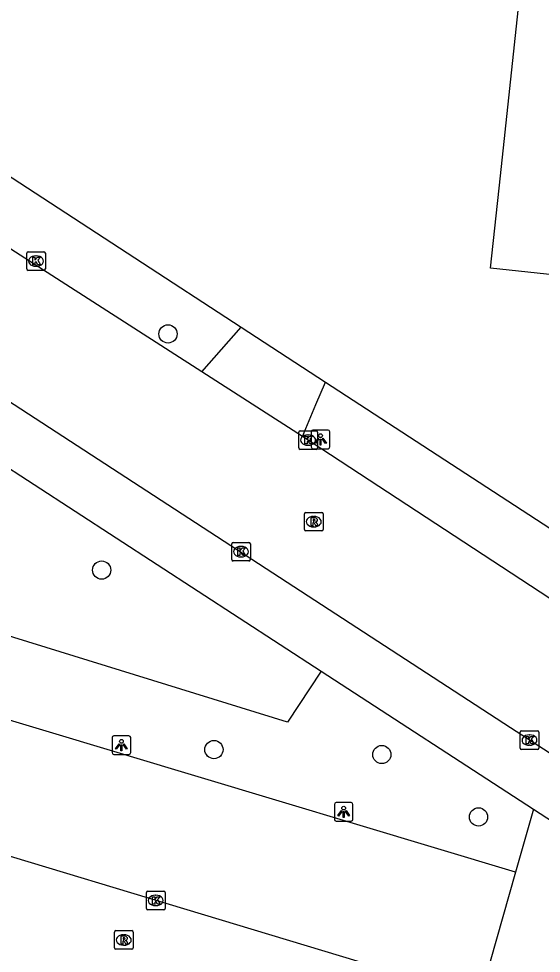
# Model space of a CAD drawing. Extents: x 162186 to 163152, y 385513 to 386513.
# Drawn here: x 162760 to 162788, y 386220.5 to 386270.7 of the extents above; entities that cross this region are included whole.
import ezdxf

# ---------------------------------------------------------------- set-up
doc = ezdxf.new("R2010")
doc.units = 0
for name, color, linetype in [('IMGEO_Boom', 7, 'Continuous'), ('IMGEO_Groenvoorziening', 7, 'Continuous'), ('IMGEO_Kolk', 7, 'Continuous'), ('IMGEO_Lichtpunt', 7, 'Continuous'), ('IMGEO_Pand', 7, 'Continuous'), ('IMGEO_Parkeervlak_open', 7, 'Continuous'), ('IMGEO_Rijbaan_lokaal_gesloten', 7, 'Continuous'), ('IMGEO_Rijbaan_lokaal_open', 7, 'Continuous'), ('IMGEO_Rioolput', 7, 'Continuous'), ('IMGEO_Voetpad_open', 7, 'Continuous')]:
    doc.layers.add(name, color=color, linetype=linetype)

msp = doc.modelspace()

# ---------------------------------------------------------------- linework, layer by layer
at = {"layer": 'IMGEO_Boom'}
for centre in [(162768.01, 386253.791), (162764.45, 386241.11), (162770.469, 386231.475), (162779.474, 386231.207), (162784.66, 386227.859)]:
    msp.add_circle(centre, 0.489, dxfattribs=at)
at = {"layer": 'IMGEO_Groenvoorziening'}
for points in [[(162776.216, 386235.679), (162774.422, 386232.951), (162735.341, 386245.037)], [(162787.604, 386228.272), (162786.65, 386224.899)]]:
    msp.add_lwpolyline(points, dxfattribs=at)
at = {"layer": 'IMGEO_Kolk'}
for p, q in [((162760.428, 386257.277), (162760.428, 386258.129)), ((162760.503, 386258.203), (162761.355, 386258.203)), ((162761.429, 386258.129), (162761.429, 386257.277)), ((162760.916, 386257.983), (162760.941, 386257.983)), ((162761.355, 386257.203), (162760.503, 386257.203)), ((162760.939, 386257.423), (162760.914, 386257.423)), ((162775.095, 386248.592), (162775.947, 386248.592)), ((162775.02, 386247.666), (162775.02, 386248.518)), ((162775.508, 386248.372), (162775.533, 386248.372)), ((162776.021, 386248.518), (162776.021, 386247.666)), ((162775.947, 386247.592), (162775.095, 386247.592)), ((162775.531, 386247.812), (162775.506, 386247.812)), ((162771.423, 386241.673), (162771.423, 386242.525)), ((162771.498, 386242.599), (162772.35, 386242.599)), ((162772.424, 386242.525), (162772.424, 386241.673)), ((162771.911, 386242.379), (162771.936, 386242.379)), ((162772.35, 386241.599), (162771.498, 386241.599)), ((162771.934, 386241.819), (162771.909, 386241.819)), ((162786.969, 386232.483), (162787.821, 386232.483)), ((162786.894, 386231.557), (162786.894, 386232.409)), ((162787.382, 386232.263), (162787.407, 386232.263)), ((162787.895, 386232.409), (162787.895, 386231.557)), ((162787.821, 386231.483), (162786.969, 386231.483)), ((162787.405, 386231.703), (162787.38, 386231.703)), ((162766.849, 386222.949), (162766.849, 386223.801)), ((162766.924, 386223.875), (162767.776, 386223.875)), ((162767.337, 386223.655), (162767.362, 386223.655)), ((162767.85, 386223.801), (162767.85, 386222.949)), ((162767.36, 386223.095), (162767.335, 386223.095)), ((162767.776, 386222.875), (162766.924, 386222.875))]:
    msp.add_line(p, q, dxfattribs=at)
for points in [[(162760.428, 386257.277), (162760.428, 386258.129)], [(162760.503, 386258.203), (162761.355, 386258.203)], [(162761.429, 386258.129), (162761.429, 386257.277)], [(162760.749, 386257.903), (162760.872, 386257.903), (162760.872, 386257.752), (162761.002, 386257.903), (162761.166, 386257.903), (162761.02, 386257.752), (162761.173, 386257.503), (162761.021, 386257.503), (162760.936, 386257.667), (162760.872, 386257.6), (162760.872, 386257.503), (162760.749, 386257.503), (162760.749, 386257.903)], [(162761.355, 386257.203), (162760.503, 386257.203)], [(162775.095, 386248.592), (162775.947, 386248.592)], [(162775.02, 386247.666), (162775.02, 386248.518)], [(162775.341, 386248.292), (162775.464, 386248.292), (162775.464, 386248.141), (162775.594, 386248.292), (162775.758, 386248.292), (162775.612, 386248.141), (162775.765, 386247.892), (162775.613, 386247.892), (162775.528, 386248.056), (162775.464, 386247.989), (162775.464, 386247.892), (162775.341, 386247.892), (162775.341, 386248.292)], [(162776.021, 386248.518), (162776.021, 386247.666)], [(162775.947, 386247.592), (162775.095, 386247.592)], [(162771.423, 386241.673), (162771.423, 386242.525)], [(162771.498, 386242.599), (162772.35, 386242.599)], [(162772.424, 386242.525), (162772.424, 386241.673)], [(162771.744, 386242.299), (162771.867, 386242.299), (162771.867, 386242.148), (162771.997, 386242.299), (162772.161, 386242.299), (162772.015, 386242.148), (162772.168, 386241.899), (162772.016, 386241.899), (162771.931, 386242.063), (162771.867, 386241.996), (162771.867, 386241.899), (162771.744, 386241.899), (162771.744, 386242.299)], [(162772.35, 386241.599), (162771.498, 386241.599)], [(162786.969, 386232.483), (162787.821, 386232.483)], [(162786.894, 386231.557), (162786.894, 386232.409)], [(162787.215, 386232.183), (162787.338, 386232.183), (162787.338, 386232.032), (162787.468, 386232.183), (162787.632, 386232.183), (162787.486, 386232.032), (162787.639, 386231.783), (162787.487, 386231.783), (162787.402, 386231.947), (162787.338, 386231.88), (162787.338, 386231.783), (162787.215, 386231.783), (162787.215, 386232.183)], [(162787.895, 386232.409), (162787.895, 386231.557)], [(162787.821, 386231.483), (162786.969, 386231.483)], [(162766.849, 386222.949), (162766.849, 386223.801)], [(162766.924, 386223.875), (162767.776, 386223.875)], [(162767.17, 386223.575), (162767.293, 386223.575), (162767.293, 386223.424), (162767.423, 386223.575), (162767.587, 386223.575), (162767.441, 386223.424), (162767.594, 386223.175), (162767.442, 386223.175), (162767.357, 386223.339), (162767.293, 386223.272), (162767.293, 386223.175), (162767.17, 386223.175), (162767.17, 386223.575)], [(162767.85, 386223.801), (162767.85, 386222.949)], [(162767.776, 386222.875), (162766.924, 386222.875)]]:
    msp.add_lwpolyline(points, dxfattribs=at)
for centre, start, end in [((162760.505, 386258.127), 91.552, 178.448), ((162760.505, 386258.127), 91.552, 178.448), ((162761.353, 386258.127), 1.552, 88.448), ((162761.353, 386258.127), 1.552, 88.448), ((162760.505, 386257.279), 181.552, 268.448), ((162760.505, 386257.279), 181.552, 268.448), ((162761.353, 386257.279), 271.552, 358.448), ((162761.353, 386257.279), 271.552, 358.448), ((162775.097, 386248.516), 91.552, 178.448), ((162775.097, 386248.516), 91.552, 178.448), ((162775.945, 386248.516), 1.552, 88.448), ((162775.945, 386248.516), 1.552, 88.448), ((162775.097, 386247.668), 181.552, 268.448), ((162775.097, 386247.668), 181.552, 268.448), ((162775.945, 386247.668), 271.552, 358.448), ((162775.945, 386247.668), 271.552, 358.448), ((162771.5, 386242.523), 91.552, 178.448), ((162771.5, 386242.523), 91.552, 178.448), ((162772.348, 386242.523), 1.552, 88.448), ((162772.348, 386242.523), 1.552, 88.448), ((162771.5, 386241.675), 181.552, 268.448), ((162771.5, 386241.675), 181.552, 268.448), ((162772.348, 386241.675), 271.552, 358.448), ((162772.348, 386241.675), 271.552, 358.448), ((162786.971, 386232.407), 91.552, 178.448), ((162786.971, 386232.407), 91.552, 178.448), ((162787.819, 386232.407), 1.552, 88.448), ((162787.819, 386232.407), 1.552, 88.448), ((162786.971, 386231.559), 181.552, 268.448), ((162786.971, 386231.559), 181.552, 268.448), ((162787.819, 386231.559), 271.552, 358.448), ((162787.819, 386231.559), 271.552, 358.448), ((162766.926, 386223.799), 91.552, 178.448), ((162766.926, 386223.799), 91.552, 178.448), ((162767.774, 386223.799), 1.552, 88.448), ((162767.774, 386223.799), 1.552, 88.448), ((162766.926, 386222.951), 181.552, 268.448), ((162766.926, 386222.951), 181.552, 268.448), ((162767.774, 386222.951), 271.552, 358.448), ((162767.774, 386222.951), 271.552, 358.448)]:
    msp.add_arc(centre, 0.0765, start, end, dxfattribs=at)
for centre, major_axis, ratio, start_param, end_param in [((162760.915, 386257.703), (-0.387, 0.002), 0.722429, 4.712389, 7.853982), ((162760.94, 386257.703), (-0.39, 0.002), 0.717154, 1.570796, 4.712389), ((162775.507, 386248.092), (-0.387, 0.002), 0.722429, 4.712389, 7.853982), ((162775.532, 386248.092), (-0.39, 0.002), 0.717154, 1.570796, 4.712389), ((162771.91, 386242.099), (-0.387, 0.002), 0.722429, 4.712389, 7.853982), ((162771.935, 386242.099), (-0.39, 0.002), 0.717154, 1.570796, 4.712389), ((162787.381, 386231.983), (-0.387, 0.002), 0.722429, 4.712389, 7.853982), ((162787.406, 386231.983), (-0.39, 0.002), 0.717154, 1.570796, 4.712389), ((162767.336, 386223.375), (-0.387, 0.002), 0.722429, 4.712389, 7.853982), ((162767.361, 386223.375), (-0.39, 0.002), 0.717154, 1.570796, 4.712389)]:
    msp.add_ellipse(centre, major_axis=major_axis, ratio=ratio, start_param=start_param, end_param=end_param, dxfattribs=at)
at = {"layer": 'IMGEO_Lichtpunt'}
for p, q in [((162775.688, 386248.53), (162775.688, 386247.723)), ((162775.688, 386248.53), (162775.688, 386247.723)), ((162776.59, 386248.625), (162775.782, 386248.625)), ((162776.59, 386248.625), (162775.782, 386248.625)), ((162776.684, 386247.723), (162776.684, 386248.53)), ((162776.684, 386247.723), (162776.684, 386248.53)), ((162775.782, 386247.629), (162776.59, 386247.629)), ((162775.782, 386247.629), (162776.59, 386247.629)), ((162765.009, 386232.118), (162765.009, 386231.311)), ((162765.009, 386232.118), (162765.009, 386231.311)), ((162765.911, 386232.213), (162765.103, 386232.213)), ((162765.911, 386232.213), (162765.103, 386232.213)), ((162766.005, 386231.311), (162766.005, 386232.118)), ((162766.005, 386231.311), (162766.005, 386232.118)), ((162765.103, 386231.217), (162765.911, 386231.217)), ((162765.103, 386231.217), (162765.911, 386231.217)), ((162776.929, 386228.532), (162776.929, 386227.725)), ((162776.929, 386228.532), (162776.929, 386227.725)), ((162777.831, 386228.627), (162777.023, 386228.627)), ((162777.831, 386228.627), (162777.023, 386228.627)), ((162777.925, 386227.725), (162777.925, 386228.532)), ((162777.925, 386227.725), (162777.925, 386228.532)), ((162777.023, 386227.631), (162777.831, 386227.631)), ((162777.023, 386227.631), (162777.831, 386227.631))]:
    msp.add_line(p, q, dxfattribs=at)
for points in [[(162776.062, 386248.194), (162776.101, 386248.166), (162775.913, 386247.904), (162775.875, 386247.931), (162776.062, 386248.194)], [(162776.164, 386248.146), (162776.211, 386248.146), (162776.211, 386247.824), (162776.164, 386247.824), (162776.164, 386248.146)], [(162776.274, 386248.166), (162776.312, 386248.193), (162776.499, 386247.931), (162776.46, 386247.903), (162776.274, 386248.166)], [(162765.383, 386231.782), (162765.422, 386231.754), (162765.234, 386231.492), (162765.196, 386231.519), (162765.383, 386231.782)], [(162765.485, 386231.734), (162765.532, 386231.734), (162765.532, 386231.412), (162765.485, 386231.412), (162765.485, 386231.734)], [(162765.595, 386231.754), (162765.633, 386231.781), (162765.82, 386231.519), (162765.781, 386231.491), (162765.595, 386231.754)], [(162777.303, 386228.196), (162777.342, 386228.168), (162777.154, 386227.906), (162777.116, 386227.933), (162777.303, 386228.196)], [(162777.405, 386228.148), (162777.452, 386228.148), (162777.452, 386227.826), (162777.405, 386227.826), (162777.405, 386228.148)], [(162777.515, 386228.168), (162777.553, 386228.195), (162777.74, 386227.933), (162777.701, 386227.905), (162777.515, 386228.168)]]:
    msp.add_lwpolyline(points, dxfattribs=at)
for centre in [(162776.187, 386248.328), (162765.508, 386231.916), (162777.428, 386228.33)]:
    msp.add_circle(centre, 0.0994, dxfattribs=at)
for centre, start, end in [((162775.782, 386248.53), 90, 180), ((162775.782, 386248.53), 90, 180), ((162776.59, 386248.53), 0, 90), ((162776.59, 386248.53), 0, 90), ((162775.782, 386247.723), 180, 270), ((162775.782, 386247.723), 180, 270), ((162776.59, 386247.723), 270, 0), ((162776.59, 386247.723), 270, 360), ((162765.103, 386232.118), 90, 180), ((162765.103, 386232.118), 90, 180), ((162765.911, 386232.118), 0, 90), ((162765.911, 386232.118), 0, 90), ((162765.103, 386231.311), 180, 270), ((162765.103, 386231.311), 180, 270), ((162765.911, 386231.311), 270, 0), ((162765.911, 386231.311), 270, 360), ((162777.023, 386228.532), 90, 180), ((162777.023, 386228.532), 90, 180), ((162777.831, 386228.532), 0, 90), ((162777.831, 386228.532), 0, 90), ((162777.023, 386227.725), 180, 270), ((162777.023, 386227.725), 180, 270), ((162777.831, 386227.725), 270, 0), ((162777.831, 386227.725), 270, 360)]:
    msp.add_arc(centre, 0.0946, start, end, dxfattribs=at)
at = {"layer": 'IMGEO_Pand'}
msp.add_lwpolyline([(162834.82, 386225.275), (162820.343, 386234.71), (162827.472, 386245.542), (162824.108, 386245.949), (162824.067, 386245.61), (162808.699, 386247.256), (162808.993, 386250), (162809.499, 386254.722), (162785.301, 386257.313), (162785.834, 386262.285), (162788.544, 386287.59), (162781.853, 386288.307), (162784.466, 386312.014), (162796.467, 386310.716), (162793.898, 386286.887), (162796.383, 386286.621), (162795.888, 386281.992), (162806.718, 386280.832), (162808.575, 386298.179), (162804.9, 386298.573), (162807.115, 386319.261), (162806.307, 386319.347), (162807.645, 386331.842), (162829.142, 386329.54)], dxfattribs=at)
at = {"layer": 'IMGEO_Parkeervlak_open'}
for points in [[(162786.65, 386224.899), (162744.259, 386237.638), (162743.549, 386234.741)], [(162786.65, 386224.899), (162785.293, 386220.102)]]:
    msp.add_lwpolyline(points, dxfattribs=at)
at = {"layer": 'IMGEO_Rijbaan_lokaal_gesloten'}
for points in [[(162769.816, 386251.751), (162752.763, 386262.703), (162747.515, 386266.139)], [(162744.525, 386259.941), (162759.763, 386250), (162786.38, 386232.664), (162789.668, 386230.538)], [(162775.213, 386248.285), (162769.816, 386251.751)], [(162793.795, 386236.132), (162789.989, 386238.595), (162775.213, 386248.285)]]:
    msp.add_lwpolyline(points, dxfattribs=at)
at = {"layer": 'IMGEO_Rijbaan_lokaal_open'}
msp.add_lwpolyline([(162786.507, 386217.588), (162741.125, 386231.297)], dxfattribs=at)
at = {"layer": 'IMGEO_Rioolput'}
for p, q in [((162775.324, 386243.285), (162775.324, 386244.137)), ((162775.399, 386244.211), (162776.251, 386244.211)), ((162776.325, 386244.137), (162776.325, 386243.285)), ((162775.812, 386243.991), (162775.837, 386243.991)), ((162776.251, 386243.211), (162775.399, 386243.211)), ((162775.835, 386243.431), (162775.81, 386243.431)), ((162765.134, 386220.826), (162765.134, 386221.678)), ((162765.209, 386221.752), (162766.061, 386221.752)), ((162765.622, 386221.532), (162765.647, 386221.532)), ((162766.135, 386221.678), (162766.135, 386220.826)), ((162765.645, 386220.972), (162765.62, 386220.972)), ((162766.061, 386220.752), (162765.209, 386220.752))]:
    msp.add_line(p, q, dxfattribs=at)
for points in [[(162775.324, 386243.285), (162775.324, 386244.137)], [(162775.399, 386244.211), (162776.251, 386244.211)], [(162776.325, 386244.137), (162776.325, 386243.285)], [(162775.913, 386243.909), (162775.661, 386243.911), (162775.661, 386243.511)], [(162775.661, 386243.511), (162775.785, 386243.511), (162775.785, 386243.673), (162775.796, 386243.673)], [(162775.839, 386243.83), (162775.785, 386243.83), (162775.785, 386243.749)], [(162775.785, 386243.749), (162775.837, 386243.749)], [(162775.843, 386243.644), (162775.914, 386243.511), (162776.054, 386243.511), (162775.989, 386243.637)], [(162776.251, 386243.211), (162775.399, 386243.211)], [(162765.134, 386220.826), (162765.134, 386221.678)], [(162765.209, 386221.752), (162766.061, 386221.752)], [(162765.723, 386221.45), (162765.471, 386221.452), (162765.471, 386221.052)], [(162766.135, 386221.678), (162766.135, 386220.826)], [(162765.471, 386221.052), (162765.595, 386221.052), (162765.595, 386221.214), (162765.606, 386221.214)], [(162765.649, 386221.371), (162765.595, 386221.371), (162765.595, 386221.29)], [(162765.595, 386221.29), (162765.647, 386221.29)], [(162765.653, 386221.185), (162765.724, 386221.052), (162765.864, 386221.052), (162765.799, 386221.178)], [(162766.061, 386220.752), (162765.209, 386220.752)]]:
    msp.add_lwpolyline(points, dxfattribs=at)
for centre, radius, start, end in [((162775.401, 386244.135), 0.0765, 91.552, 178.448), ((162775.401, 386244.135), 0.0765, 91.552, 178.448), ((162776.249, 386244.135), 0.0765, 1.552, 88.448), ((162776.249, 386244.135), 0.0765, 1.552, 88.448), ((162775.795, 386243.62), 0.0533, 26.0293, 88.6989), ((162775.821, 386243.938), 0.19, 274.7715, 282.9687), ((162775.845, 386243.734), 0.0964, 77.0061, 93.1865), ((162775.859, 386243.791), 0.0378, 276.6634, 79.6772), ((162775.912, 386243.799), 0.109, 350.3612, 89.416), ((162775.91, 386243.799), 0.112, 277.5842, 350.9817), ((162775.894, 386243.584), 0.108, 29.5134, 73.7905), ((162775.401, 386243.287), 0.0765, 181.552, 268.448), ((162775.401, 386243.287), 0.0765, 181.552, 268.448), ((162776.249, 386243.287), 0.0765, 271.552, 358.448), ((162776.249, 386243.287), 0.0765, 271.552, 358.448), ((162765.211, 386221.676), 0.0765, 91.552, 178.448), ((162765.211, 386221.676), 0.0765, 91.552, 178.448), ((162765.722, 386221.34), 0.109, 350.3612, 89.416), ((162766.059, 386221.676), 0.0765, 1.552, 88.448), ((162766.059, 386221.676), 0.0765, 1.552, 88.448), ((162765.605, 386221.161), 0.0533, 26.0293, 88.6989), ((162765.631, 386221.479), 0.19, 274.7715, 282.9687), ((162765.655, 386221.275), 0.0964, 77.0061, 93.1865), ((162765.669, 386221.332), 0.0378, 276.6634, 79.6772), ((162765.72, 386221.34), 0.112, 277.5842, 350.9817), ((162765.704, 386221.125), 0.108, 29.5134, 73.7905), ((162765.211, 386220.828), 0.0765, 181.552, 268.448), ((162765.211, 386220.828), 0.0765, 181.552, 268.448), ((162766.059, 386220.828), 0.0765, 271.552, 358.448), ((162766.059, 386220.828), 0.0765, 271.552, 358.448)]:
    msp.add_arc(centre, radius, start, end, dxfattribs=at)
for centre, major_axis, ratio, start_param, end_param in [((162775.811, 386243.711), (-0.387, 0.002), 0.722429, 4.712389, 7.853982), ((162775.836, 386243.711), (-0.39, 0.002), 0.717154, 1.570796, 4.712389), ((162765.621, 386221.252), (-0.387, 0.002), 0.722429, 4.712389, 7.853982), ((162765.646, 386221.252), (-0.39, 0.002), 0.717154, 1.570796, 4.712389)]:
    msp.add_ellipse(centre, major_axis=major_axis, ratio=ratio, start_param=start_param, end_param=end_param, dxfattribs=at)
at = {"layer": 'IMGEO_Voetpad_open'}
for points in [[(162689.488, 386307.968), (162695.171, 386304.265), (162697.61, 386302.685), (162711.738, 386293.458), (162766.229, 386257.869), (162771.924, 386254.15)], [(162742.885, 386257.369), (162754.209, 386250), (162776.216, 386235.679)], [(162769.816, 386251.751), (162771.924, 386254.15)], [(162771.924, 386254.15), (162776.446, 386251.199)], [(162775.213, 386248.285), (162775.939, 386250), (162776.446, 386251.199)], [(162776.446, 386251.199), (162778.287, 386250), (162805.125, 386232.524)], [(162776.216, 386235.679), (162787.604, 386228.272)], [(162787.604, 386228.272), (162800.571, 386219.838)]]:
    msp.add_lwpolyline(points, dxfattribs=at)

doc.saveas('drawing.dxf')
